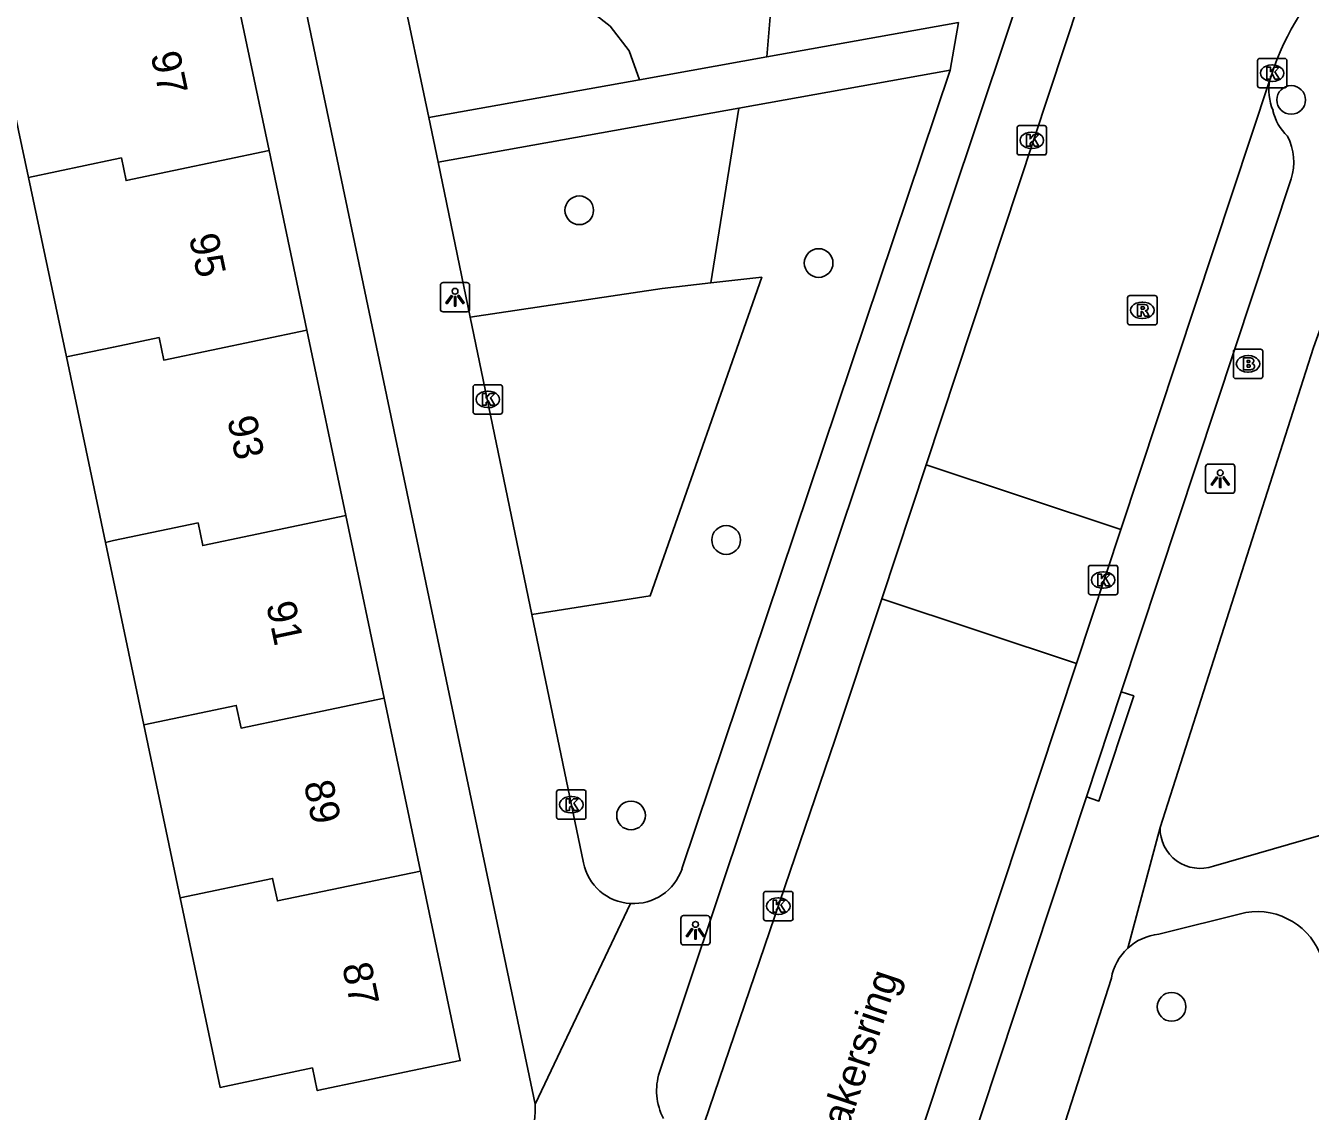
# Model space of a CAD drawing. Extents: x 162990 to 165007, y 383433 to 384336.
# Drawn here: x 163997.01 to 164040.79, y 384040.43 to 384077.42 of the extents above; entities that cross this region are included whole.
import ezdxf

# ---------------------------------------------------------------- set-up
doc = ezdxf.new("R2010")
doc.units = 0
for name, color, linetype in [('IMGEO_Boom', 7, 'Continuous'), ('IMGEO_Brandkraan', 7, 'Continuous'), ('IMGEO_Groenvoorziening', 7, 'Continuous'), ('IMGEO_Kolk', 7, 'Continuous'), ('IMGEO_Lichtpunt', 7, 'Continuous'), ('IMGEO_Muur', 7, 'Continuous'), ('IMGEO_Openbare_ruimte_label', 7, 'Continuous'), ('IMGEO_Pand', 7, 'Continuous'), ('IMGEO_Pand_nummerreeks', 7, 'Continuous'), ('IMGEO_Rijbaan_lokaal_open', 7, 'Continuous'), ('IMGEO_Rioolput', 7, 'Continuous'), ('IMGEO_Voetpad_open', 7, 'Continuous')]:
    doc.layers.add(name, color=color, linetype=linetype)

msp = doc.modelspace()

# ---------------------------------------------------------------- linework, layer by layer
at = {"layer": 'IMGEO_Boom'}
for centre in [(164040.138, 384074.888), (164015.877, 384071.127), (164024.035, 384069.33), (164020.883, 384059.894), (164017.641, 384050.509), (164036.063, 384043.988)]:
    msp.add_circle(centre, 0.489, dxfattribs=at)
at = {"layer": 'IMGEO_Brandkraan'}
for p, q in [((164038.169, 384065.47), (164038.169, 384066.322)), ((164038.244, 384066.396), (164039.096, 384066.396)), ((164038.657, 384066.176), (164038.682, 384066.176)), ((164039.17, 384066.322), (164039.17, 384065.47)), ((164039.096, 384065.396), (164038.244, 384065.396)), ((164038.68, 384065.616), (164038.655, 384065.616))]:
    msp.add_line(p, q, dxfattribs=at)
for points in [[(164038.169, 384065.47), (164038.169, 384066.322)], [(164038.244, 384066.396), (164039.096, 384066.396)], [(164039.17, 384066.322), (164039.17, 384065.47)], [(164038.517, 384066.096), (164038.517, 384065.696), (164038.73, 384065.696)], [(164038.748, 384066.096), (164038.517, 384066.096)], [(164038.696, 384066.015), (164038.642, 384066.015), (164038.642, 384065.939)], [(164038.642, 384065.939), (164038.695, 384065.939)], [(164038.704, 384065.863), (164038.642, 384065.863), (164038.642, 384065.782)], [(164038.642, 384065.782), (164038.704, 384065.782)], [(164039.096, 384065.396), (164038.244, 384065.396)]]:
    msp.add_lwpolyline(points, dxfattribs=at)
for centre, radius, start, end in [((164038.246, 384066.32), 0.0765, 91.552, 178.448), ((164038.246, 384066.32), 0.0765, 91.552, 178.448), ((164039.094, 384066.32), 0.0765, 1.552, 88.448), ((164039.094, 384066.32), 0.0765, 1.552, 88.448), ((164038.697, 384065.977), 0.0379, 267.8285, 90.9355), ((164038.705, 384065.822), 0.0404, 269.8759, 90.5077), ((164038.752, 384065.951), 0.145, 59.4692, 91.5367), ((164038.777, 384065.998), 0.0922, 285.5137, 58.1501), ((164038.782, 384065.806), 0.105, 301.3115, 78.989), ((164038.246, 384065.472), 0.0765, 181.552, 268.448), ((164038.246, 384065.472), 0.0765, 181.552, 268.448), ((164038.736, 384065.947), 0.251, 268.6676, 293.5347), ((164039.094, 384065.472), 0.0765, 271.552, 358.448), ((164039.094, 384065.472), 0.0765, 271.552, 358.448)]:
    msp.add_arc(centre, radius, start, end, dxfattribs=at)
for centre, major_axis, ratio, start_param, end_param in [((164038.656, 384065.896), (-0.387, 0.002), 0.722429, 4.712389, 7.853982), ((164038.681, 384065.896), (-0.39, 0.002), 0.717154, 1.570796, 4.712389)]:
    msp.add_ellipse(centre, major_axis=major_axis, ratio=ratio, start_param=start_param, end_param=end_param, dxfattribs=at)
at = {"layer": 'IMGEO_Groenvoorziening'}
for points in [[(164022.275, 384076.352), (164022.379, 384077.724), (164022.756, 384078.991), (164023.389, 384080.152), (164024.249, 384081.156), (164024.809, 384081.326), (164025.553, 384081.706), (164026.481, 384082.545), (164026.936, 384083.246), (164027.234, 384084.027), (164027.363, 384085.271), (164028.104, 384087.376), (164028.888, 384088.974), (164029.836, 384090.482), (164030.762, 384092.207)], [(164009.766, 384078.981), (164011.611, 384078.943), (164013.443, 384078.713), (164015.376, 384078.252), (164016.363, 384077.841), (164016.929, 384077.405), (164017.578, 384076.556), (164017.928, 384075.574)], [(164020.366, 384068.653), (164021.314, 384074.608)], [(164014.263, 384057.358), (164018.294, 384057.988), (164022.098, 384068.847), (164020.366, 384068.653)], [(164012.163, 384067.488), (164018.697, 384068.466), (164020.366, 384068.653)]]:
    msp.add_lwpolyline(points, dxfattribs=at)
at = {"layer": 'IMGEO_Kolk'}
for p, q in [((164039.066, 384076.3), (164039.918, 384076.3)), ((164038.991, 384075.374), (164038.991, 384076.226)), ((164039.479, 384076.08), (164039.504, 384076.08)), ((164039.992, 384076.226), (164039.992, 384075.374)), ((164039.502, 384075.52), (164039.477, 384075.52)), ((164039.918, 384075.3), (164039.066, 384075.3)), ((164030.799, 384073.086), (164030.799, 384073.938)), ((164030.874, 384074.012), (164031.726, 384074.012)), ((164031.287, 384073.792), (164031.312, 384073.792)), ((164031.8, 384073.938), (164031.8, 384073.086)), ((164031.31, 384073.232), (164031.285, 384073.232)), ((164031.726, 384073.012), (164030.874, 384073.012)), ((164012.259, 384064.258), (164012.259, 384065.11)), ((164012.334, 384065.184), (164013.186, 384065.184)), ((164012.747, 384064.964), (164012.772, 384064.964)), ((164013.26, 384065.11), (164013.26, 384064.258)), ((164013.186, 384064.184), (164012.334, 384064.184)), ((164012.77, 384064.404), (164012.745, 384064.404)), ((164033.229, 384058.104), (164033.229, 384058.956)), ((164033.304, 384059.03), (164034.156, 384059.03)), ((164033.717, 384058.81), (164033.742, 384058.81)), ((164034.23, 384058.956), (164034.23, 384058.104)), ((164034.156, 384058.03), (164033.304, 384058.03)), ((164033.74, 384058.25), (164033.715, 384058.25)), ((164015.105, 384050.452), (164015.105, 384051.304)), ((164015.18, 384051.378), (164016.032, 384051.378)), ((164016.106, 384051.304), (164016.106, 384050.452)), ((164015.593, 384051.158), (164015.618, 384051.158)), ((164015.616, 384050.598), (164015.591, 384050.598)), ((164016.032, 384050.378), (164015.18, 384050.378)), ((164022.16, 384046.993), (164022.16, 384047.845)), ((164022.235, 384047.919), (164023.087, 384047.919)), ((164023.161, 384047.845), (164023.161, 384046.993)), ((164022.648, 384047.699), (164022.673, 384047.699)), ((164023.087, 384046.919), (164022.235, 384046.919)), ((164022.671, 384047.139), (164022.646, 384047.139))]:
    msp.add_line(p, q, dxfattribs=at)
for points in [[(164039.066, 384076.3), (164039.918, 384076.3)], [(164038.991, 384075.374), (164038.991, 384076.226)], [(164039.312, 384076), (164039.435, 384076), (164039.435, 384075.849), (164039.565, 384076), (164039.729, 384076), (164039.583, 384075.849), (164039.736, 384075.6), (164039.584, 384075.6), (164039.499, 384075.764), (164039.435, 384075.697), (164039.435, 384075.6), (164039.312, 384075.6), (164039.312, 384076)], [(164039.992, 384076.226), (164039.992, 384075.374)], [(164039.918, 384075.3), (164039.066, 384075.3)], [(164030.799, 384073.086), (164030.799, 384073.938)], [(164030.874, 384074.012), (164031.726, 384074.012)], [(164031.12, 384073.712), (164031.243, 384073.712), (164031.243, 384073.561), (164031.373, 384073.712), (164031.537, 384073.712), (164031.391, 384073.561), (164031.544, 384073.312), (164031.392, 384073.312), (164031.307, 384073.476), (164031.243, 384073.409), (164031.243, 384073.312), (164031.12, 384073.312), (164031.12, 384073.712)], [(164031.8, 384073.938), (164031.8, 384073.086)], [(164031.726, 384073.012), (164030.874, 384073.012)], [(164012.259, 384064.258), (164012.259, 384065.11)], [(164012.334, 384065.184), (164013.186, 384065.184)], [(164012.58, 384064.884), (164012.703, 384064.884), (164012.703, 384064.733), (164012.833, 384064.884), (164012.997, 384064.884), (164012.851, 384064.733), (164013.004, 384064.484), (164012.852, 384064.484), (164012.767, 384064.648), (164012.703, 384064.581), (164012.703, 384064.484), (164012.58, 384064.484), (164012.58, 384064.884)], [(164013.26, 384065.11), (164013.26, 384064.258)], [(164013.186, 384064.184), (164012.334, 384064.184)], [(164033.229, 384058.104), (164033.229, 384058.956)], [(164033.304, 384059.03), (164034.156, 384059.03)], [(164033.55, 384058.73), (164033.673, 384058.73), (164033.673, 384058.579), (164033.803, 384058.73), (164033.967, 384058.73), (164033.821, 384058.579), (164033.974, 384058.33), (164033.822, 384058.33), (164033.737, 384058.494), (164033.673, 384058.427), (164033.673, 384058.33), (164033.55, 384058.33), (164033.55, 384058.73)], [(164034.23, 384058.956), (164034.23, 384058.104)], [(164034.156, 384058.03), (164033.304, 384058.03)], [(164015.105, 384050.452), (164015.105, 384051.304)], [(164015.18, 384051.378), (164016.032, 384051.378)], [(164016.106, 384051.304), (164016.106, 384050.452)], [(164015.426, 384051.078), (164015.549, 384051.078), (164015.549, 384050.927), (164015.679, 384051.078), (164015.843, 384051.078), (164015.697, 384050.927), (164015.85, 384050.678), (164015.698, 384050.678), (164015.613, 384050.842), (164015.549, 384050.775), (164015.549, 384050.678), (164015.426, 384050.678), (164015.426, 384051.078)], [(164016.032, 384050.378), (164015.18, 384050.378)], [(164022.16, 384046.993), (164022.16, 384047.845)], [(164022.235, 384047.919), (164023.087, 384047.919)], [(164023.161, 384047.845), (164023.161, 384046.993)], [(164022.481, 384047.619), (164022.604, 384047.619), (164022.604, 384047.468), (164022.734, 384047.619), (164022.898, 384047.619), (164022.752, 384047.468), (164022.905, 384047.219), (164022.753, 384047.219), (164022.668, 384047.383), (164022.604, 384047.316), (164022.604, 384047.219), (164022.481, 384047.219), (164022.481, 384047.619)], [(164023.087, 384046.919), (164022.235, 384046.919)]]:
    msp.add_lwpolyline(points, dxfattribs=at)
for centre, start, end in [((164039.068, 384076.224), 91.552, 178.448), ((164039.068, 384076.224), 91.552, 178.448), ((164039.916, 384076.224), 1.552, 88.448), ((164039.916, 384076.224), 1.552, 88.448), ((164039.068, 384075.376), 181.552, 268.448), ((164039.068, 384075.376), 181.552, 268.448), ((164039.916, 384075.376), 271.552, 358.448), ((164039.916, 384075.376), 271.552, 358.448), ((164030.876, 384073.936), 91.552, 178.448), ((164030.876, 384073.936), 91.552, 178.448), ((164031.724, 384073.936), 1.552, 88.448), ((164031.724, 384073.936), 1.552, 88.448), ((164030.876, 384073.088), 181.552, 268.448), ((164030.876, 384073.088), 181.552, 268.448), ((164031.724, 384073.088), 271.552, 358.448), ((164031.724, 384073.088), 271.552, 358.448), ((164012.336, 384065.108), 91.552, 178.448), ((164012.336, 384065.108), 91.552, 178.448), ((164013.184, 384065.108), 1.552, 88.448), ((164013.184, 384065.108), 1.552, 88.448), ((164012.336, 384064.26), 181.552, 268.448), ((164012.336, 384064.26), 181.552, 268.448), ((164013.184, 384064.26), 271.552, 358.448), ((164013.184, 384064.26), 271.552, 358.448), ((164033.306, 384058.954), 91.552, 178.448), ((164033.306, 384058.954), 91.552, 178.448), ((164034.154, 384058.954), 1.552, 88.448), ((164034.154, 384058.954), 1.552, 88.448), ((164033.306, 384058.106), 181.552, 268.448), ((164033.306, 384058.106), 181.552, 268.448), ((164034.154, 384058.106), 271.552, 358.448), ((164034.154, 384058.106), 271.552, 358.448), ((164015.182, 384051.302), 91.552, 178.448), ((164015.182, 384051.302), 91.552, 178.448), ((164016.03, 384051.302), 1.552, 88.448), ((164016.03, 384051.302), 1.552, 88.448), ((164015.182, 384050.454), 181.552, 268.448), ((164015.182, 384050.454), 181.552, 268.448), ((164016.03, 384050.454), 271.552, 358.448), ((164016.03, 384050.454), 271.552, 358.448), ((164022.237, 384047.843), 91.552, 178.448), ((164022.237, 384047.843), 91.552, 178.448), ((164023.085, 384047.843), 1.552, 88.448), ((164023.085, 384047.843), 1.552, 88.448), ((164022.237, 384046.995), 181.552, 268.448), ((164022.237, 384046.995), 181.552, 268.448), ((164023.085, 384046.995), 271.552, 358.448), ((164023.085, 384046.995), 271.552, 358.448)]:
    msp.add_arc(centre, 0.0765, start, end, dxfattribs=at)
for centre, major_axis, ratio, start_param, end_param in [((164039.478, 384075.8), (-0.387, 0.002), 0.722429, 4.712389, 7.853982), ((164039.503, 384075.8), (-0.39, 0.002), 0.717154, 1.570796, 4.712389), ((164031.286, 384073.512), (-0.387, 0.002), 0.722429, 4.712389, 7.853982), ((164031.311, 384073.512), (-0.39, 0.002), 0.717154, 1.570796, 4.712389), ((164012.746, 384064.684), (-0.387, 0.002), 0.722429, 4.712389, 7.853982), ((164012.771, 384064.684), (-0.39, 0.002), 0.717154, 1.570796, 4.712389), ((164033.716, 384058.53), (-0.387, 0.002), 0.722429, 4.712389, 7.853982), ((164033.741, 384058.53), (-0.39, 0.002), 0.717154, 1.570796, 4.712389), ((164015.592, 384050.878), (-0.387, 0.002), 0.722429, 4.712389, 7.853982), ((164015.617, 384050.878), (-0.39, 0.002), 0.717154, 1.570796, 4.712389), ((164022.647, 384047.419), (-0.387, 0.002), 0.722429, 4.712389, 7.853982), ((164022.672, 384047.419), (-0.39, 0.002), 0.717154, 1.570796, 4.712389)]:
    msp.add_ellipse(centre, major_axis=major_axis, ratio=ratio, start_param=start_param, end_param=end_param, dxfattribs=at)
at = {"layer": 'IMGEO_Lichtpunt'}
for p, q in [((164011.145, 384068.569), (164011.145, 384067.762)), ((164011.145, 384068.569), (164011.145, 384067.762)), ((164012.047, 384068.664), (164011.239, 384068.664)), ((164012.047, 384068.664), (164011.239, 384068.664)), ((164012.141, 384067.762), (164012.141, 384068.569)), ((164012.141, 384067.762), (164012.141, 384068.569)), ((164011.239, 384067.668), (164012.047, 384067.668)), ((164011.239, 384067.668), (164012.047, 384067.668)), ((164037.223, 384062.387), (164037.223, 384061.58)), ((164037.223, 384062.387), (164037.223, 384061.58)), ((164038.125, 384062.482), (164037.317, 384062.482)), ((164038.125, 384062.482), (164037.317, 384062.482)), ((164038.219, 384061.58), (164038.219, 384062.387)), ((164038.219, 384061.58), (164038.219, 384062.387)), ((164037.317, 384061.486), (164038.125, 384061.486)), ((164037.317, 384061.486), (164038.125, 384061.486)), ((164019.339, 384047), (164019.339, 384046.193)), ((164019.339, 384047), (164019.339, 384046.193)), ((164020.241, 384047.095), (164019.433, 384047.095)), ((164020.241, 384047.095), (164019.433, 384047.095)), ((164020.335, 384046.193), (164020.335, 384047)), ((164020.335, 384046.193), (164020.335, 384047)), ((164019.433, 384046.099), (164020.241, 384046.099)), ((164019.433, 384046.099), (164020.241, 384046.099))]:
    msp.add_line(p, q, dxfattribs=at)
for points in [[(164011.519, 384068.233), (164011.558, 384068.205), (164011.37, 384067.943), (164011.332, 384067.97), (164011.519, 384068.233)], [(164011.621, 384068.185), (164011.668, 384068.185), (164011.668, 384067.863), (164011.621, 384067.863), (164011.621, 384068.185)], [(164011.731, 384068.205), (164011.769, 384068.232), (164011.956, 384067.97), (164011.917, 384067.942), (164011.731, 384068.205)], [(164037.597, 384062.051), (164037.636, 384062.023), (164037.448, 384061.761), (164037.41, 384061.788), (164037.597, 384062.051)], [(164037.699, 384062.003), (164037.746, 384062.003), (164037.746, 384061.681), (164037.699, 384061.681), (164037.699, 384062.003)], [(164037.809, 384062.023), (164037.847, 384062.05), (164038.034, 384061.788), (164037.995, 384061.76), (164037.809, 384062.023)], [(164019.713, 384046.664), (164019.752, 384046.636), (164019.564, 384046.374), (164019.526, 384046.401), (164019.713, 384046.664)], [(164019.815, 384046.616), (164019.862, 384046.616), (164019.862, 384046.294), (164019.815, 384046.294), (164019.815, 384046.616)], [(164019.925, 384046.636), (164019.963, 384046.663), (164020.15, 384046.401), (164020.111, 384046.373), (164019.925, 384046.636)]]:
    msp.add_lwpolyline(points, dxfattribs=at)
for centre in [(164011.644, 384068.367), (164037.722, 384062.185), (164019.838, 384046.798)]:
    msp.add_circle(centre, 0.0994, dxfattribs=at)
for centre, start, end in [((164011.239, 384068.569), 90, 180), ((164011.239, 384068.569), 90, 180), ((164012.047, 384068.569), 0, 90), ((164012.047, 384068.569), 0, 90), ((164011.239, 384067.762), 180, 270), ((164011.239, 384067.762), 180, 270), ((164012.047, 384067.762), 270, 0), ((164012.047, 384067.762), 270, 360), ((164037.317, 384062.387), 90, 180), ((164037.317, 384062.387), 90, 180), ((164038.125, 384062.387), 0, 90), ((164038.125, 384062.387), 0, 90), ((164037.317, 384061.58), 180, 270), ((164037.317, 384061.58), 180, 270), ((164038.125, 384061.58), 270, 0), ((164038.125, 384061.58), 270, 360), ((164019.433, 384047), 90, 180), ((164019.433, 384047), 90, 180), ((164020.241, 384047), 0, 90), ((164020.241, 384047), 0, 90), ((164019.433, 384046.193), 180, 270), ((164019.433, 384046.193), 180, 270), ((164020.241, 384046.193), 270, 0), ((164020.241, 384046.193), 270, 360)]:
    msp.add_arc(centre, 0.0946, start, end, dxfattribs=at)
at = {"layer": 'IMGEO_Muur'}
for points in [[(164035.673, 384050.097), (164040.898, 384066.447)], [(164042.601, 384050.26), (164037.489, 384048.784)]]:
    msp.add_lwpolyline(points, dxfattribs=at)
msp.add_arc((164037.033, 384050.065), 1.36, 178.6657, 289.5992, dxfattribs=at)
at = {"layer": 'IMGEO_Pand'}
for points in [[(163997.109, 384072.248), (163996.772, 384073.846), (163995.753, 384078.741), (163999.425, 384079.505), (163999.634, 384078.503), (164000, 384078.579), (164003.994, 384079.409), (164005.307, 384073.161)], [(163997.109, 384072.248), (164000, 384072.854), (164000.273, 384072.911), (164000.433, 384072.141), (164005.307, 384073.161)], [(164005.307, 384073.161), (164006.593, 384067.041)], [(163998.397, 384066.129), (163997.109, 384072.248)], [(164006.593, 384067.041), (164001.718, 384066.021), (164001.558, 384066.791), (164000, 384066.465), (163998.397, 384066.129)], [(164006.593, 384067.041), (164007.919, 384060.726)], [(163999.727, 384059.814), (163998.397, 384066.129)], [(163999.727, 384059.814), (164000, 384059.872), (164002.884, 384060.476), (164003.044, 384059.706), (164007.919, 384060.726)], [(164007.919, 384060.726), (164009.226, 384054.508)], [(164001.04, 384053.598), (164000, 384058.517), (163999.727, 384059.814)], [(164009.226, 384054.508), (164004.35, 384053.488), (164004.19, 384054.258), (164001.04, 384053.598)], [(164009.226, 384054.508), (164010.464, 384048.615)], [(164002.278, 384047.705), (164001.04, 384053.598)], [(164010.464, 384048.615), (164005.588, 384047.595), (164005.428, 384048.365), (164002.278, 384047.705)], [(164010.464, 384048.615), (164011.821, 384042.157), (164006.945, 384041.133), (164006.783, 384041.905), (164003.634, 384041.243), (164002.607, 384046.137), (164002.278, 384047.705)]]:
    msp.add_lwpolyline(points, dxfattribs=at)
at = {"layer": 'IMGEO_Rijbaan_lokaal_open'}
for points in [[(164034.512, 384083.058), (164027.694, 384062.453)], [(164039.553, 384075.982), (164039.489, 384075.805), (164039.444, 384075.665), (164039.413, 384075.567)], [(164034.335, 384060.255), (164039.413, 384075.567)], [(164027.694, 384062.453), (164026.183, 384057.886)], [(164027.694, 384062.453), (164034.335, 384060.255)], [(164032.822, 384055.689), (164034.335, 384060.255)], [(164026.183, 384057.886), (164024.601, 384053.106), (164019.452, 384038.01)], [(164032.822, 384055.689), (164026.183, 384057.886)], [(164024.469, 384030.501), (164032.822, 384055.689)]]:
    msp.add_lwpolyline(points, dxfattribs=at)
msp.add_arc((164048.236, 384072.883), 9.22, 103.5502, 160.3591, dxfattribs=at)
at = {"layer": 'IMGEO_Rioolput'}
for p, q in [((164034.566, 384067.295), (164034.566, 384068.147)), ((164034.641, 384068.221), (164035.493, 384068.221)), ((164035.054, 384068.001), (164035.079, 384068.001)), ((164035.567, 384068.147), (164035.567, 384067.295)), ((164035.493, 384067.221), (164034.641, 384067.221)), ((164035.077, 384067.441), (164035.052, 384067.441))]:
    msp.add_line(p, q, dxfattribs=at)
for points in [[(164034.566, 384067.295), (164034.566, 384068.147)], [(164034.641, 384068.221), (164035.493, 384068.221)], [(164035.567, 384068.147), (164035.567, 384067.295)], [(164035.155, 384067.919), (164034.903, 384067.921), (164034.903, 384067.521)], [(164034.903, 384067.521), (164035.027, 384067.521), (164035.027, 384067.683), (164035.038, 384067.683)], [(164035.081, 384067.84), (164035.027, 384067.84), (164035.027, 384067.759)], [(164035.027, 384067.759), (164035.079, 384067.759)], [(164035.085, 384067.654), (164035.156, 384067.521), (164035.296, 384067.521), (164035.231, 384067.647)], [(164035.493, 384067.221), (164034.641, 384067.221)]]:
    msp.add_lwpolyline(points, dxfattribs=at)
for centre, radius, start, end in [((164034.643, 384068.145), 0.0765, 91.552, 178.448), ((164034.643, 384068.145), 0.0765, 91.552, 178.448), ((164035.491, 384068.145), 0.0765, 1.552, 88.448), ((164035.491, 384068.145), 0.0765, 1.552, 88.448), ((164035.037, 384067.63), 0.0533, 26.0293, 88.6989), ((164035.063, 384067.948), 0.19, 274.7715, 282.9687), ((164035.087, 384067.744), 0.0964, 77.0061, 93.1865), ((164035.101, 384067.801), 0.0378, 276.6634, 79.6772), ((164035.154, 384067.809), 0.109, 350.3612, 89.416), ((164035.152, 384067.809), 0.112, 277.5842, 350.9817), ((164035.136, 384067.594), 0.108, 29.5134, 73.7905), ((164034.643, 384067.297), 0.0765, 181.552, 268.448), ((164034.643, 384067.297), 0.0765, 181.552, 268.448), ((164035.491, 384067.297), 0.0765, 271.552, 358.448), ((164035.491, 384067.297), 0.0765, 271.552, 358.448)]:
    msp.add_arc(centre, radius, start, end, dxfattribs=at)
for centre, major_axis, ratio, start_param, end_param in [((164035.053, 384067.721), (-0.387, 0.002), 0.722429, 4.712389, 7.853982), ((164035.078, 384067.721), (-0.39, 0.002), 0.717154, 1.570796, 4.712389)]:
    msp.add_ellipse(centre, major_axis=major_axis, ratio=ratio, start_param=start_param, end_param=end_param, dxfattribs=at)
at = {"layer": 'IMGEO_Voetpad_open'}
for points in [[(164014.374, 384040.675), (164005.195, 384084.465)], [(164018.607, 384041.758), (164031.446, 384080.124)], [(164010.748, 384074.289), (164009.766, 384078.981)], [(164028.805, 384077.525), (164022.275, 384076.352)], [(164028.805, 384077.525), (164028.523, 384075.903)], [(164035.673, 384050.097), (164040.898, 384066.447), (164044.817, 384077.326)], [(164022.275, 384076.352), (164017.928, 384075.574)], [(164028.523, 384075.903), (164019.378, 384048.694)], [(164021.314, 384074.608), (164028.523, 384075.903)], [(164017.928, 384075.574), (164010.748, 384074.289)], [(164021.314, 384074.608), (164011.069, 384072.768)], [(164010.748, 384074.289), (164011.069, 384072.768)], [(164011.069, 384072.768), (164012.163, 384067.488)], [(164040.141, 384072.195), (164034.349, 384054.721)], [(164012.163, 384067.488), (164014.263, 384057.358)], [(164016.016, 384048.897), (164014.263, 384057.358)], [(164034.349, 384054.721), (164033.162, 384051.143)], [(164034.349, 384054.721), (164034.776, 384054.58), (164033.589, 384051.001), (164033.162, 384051.143)], [(164033.162, 384051.143), (164027.162, 384033.042)], [(164034.568, 384045.983), (164035.673, 384050.097)], [(164037.489, 384048.784), (164042.601, 384050.26)], [(164017.619, 384047.508), (164014.374, 384040.675)], [(164038.589, 384047.202), (164035.627, 384046.465)], [(164034.01, 384044.963), (164030.549, 384034.199)]]:
    msp.add_lwpolyline(points, dxfattribs=at)
for centre, radius, start, end in [((164041.132, 384075.222), 1.753, 168.6429, 203.1619), ((164041.115, 384074.856), 1.628, 191.4666, 227.4722), ((164038.243, 384072.767), 1.983, 343.2253, 26.633), ((164037.033, 384050.065), 1.36, 178.6657, 289.5992), ((164017.724, 384049.249), 1.744, 191.6489, 266.5332), ((164017.725, 384049.249), 1.744, 266.5228, 341.4565), ((164038.971, 384044.901), 2.332, 17.9507, 99.431), ((164035.819, 384044.64), 1.835, 95.9935, 132.9514), ((164035.818, 384044.637), 1.837, 132.869, 169.7685), ((164020.593, 384041.14), 2.08, 162.7064, 207.3807), ((164011.188, 384040.533), 3.189, 321.6766, 2.5439)]:
    msp.add_arc(centre, radius, start, end, dxfattribs=at)

# ---------------------------------------------------------------- texts
at = {"layer": 'IMGEO_Openbare_ruimte_label'}
msp.add_text('Kaartmakersring', height=1, rotation=71.6375, dxfattribs=at).set_placement((164023.69, 384035.725))
at = {"layer": 'IMGEO_Pand_nummerreeks'}
for s, p in [('97', (164001.266, 384076.439)), ('95', (164002.571, 384070.231)), ('93', (164003.875, 384064.022)), ('91', (164005.203, 384057.702)), ('89', (164006.484, 384051.605)), ('87', (164007.789, 384045.396))]:
    msp.add_text(s, height=1, rotation=281.8658, dxfattribs=at).set_placement(p)

doc.saveas('drawing.dxf')
